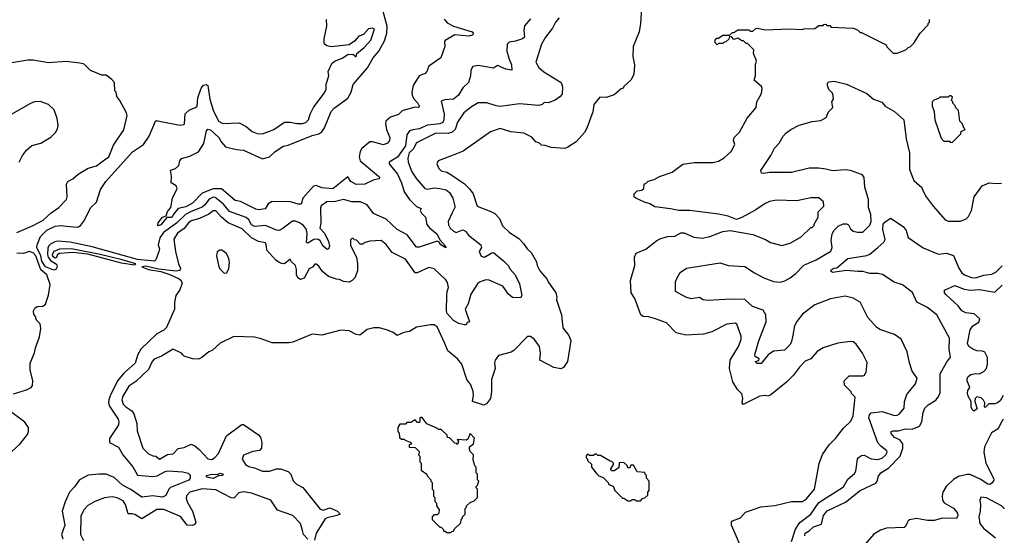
# Model space of a CAD drawing. Extents: x 2210602 to 2357277, y 510288 to 673808.
# Tile 419 of 464: x 2342196 to 2349365, y 621300 to 625053. Entities that reach past the tile are written whole.
import ezdxf

# ---------------------------------------------------------------- set-up
doc = ezdxf.new("R2010")
doc.units = 0

msp = doc.modelspace()

# ---------------------------------------------------------------- linework, layer by layer
at = {"layer": '0CON05XD'}
for points in [[(2346727.5, 625215), (2346716.2, 625025), (2346706.1, 624963.9), (2346661.7, 624858.3), (2346660, 624785), (2346672.5, 624725), (2346667.5, 624655), (2346646.4, 624613.6), (2346593.6, 624566.4), (2346590, 624555), (2346575, 624550), (2346525, 624507.5), (2346465, 624486.7), (2346420.7, 624489.3), (2346377.5, 624435), (2346368.3, 624381.7), (2346325, 624262.5), (2346307.3, 624232.7), (2346247.5, 624165), (2346187.5, 624125), (2346165, 624116.7), (2346065, 624122.5), (2346021.7, 624138.3), (2345995, 624140), (2345980, 624155), (2345953.6, 624163.6), (2345925, 624197.5), (2345866.4, 624226.4), (2345773, 624237), (2345695, 624262), (2345625, 624236), (2345425, 624096.2), (2345352.9, 624067.1), (2345243.3, 624025), (2345233.8, 624005), (2345249.1, 623969.1), (2345265, 623952.5), (2345305, 623942.9), (2345335, 623927.1), (2345435, 623859.2), (2345471.8, 623821.8), (2345497.1, 623785), (2345526.2, 623695), (2345627.6, 623657.6), (2345655, 623641.4), (2345690, 623605), (2345711.7, 623551.7), (2345763.3, 623505), (2345829.7, 623459.7), (2345864.1, 623424.1), (2345890, 623385), (2345919.5, 623359.5), (2345960, 623290), (2345964, 623265), (2345983.8, 623225), (2346035, 623167.5), (2346043.9, 623143.9), (2346100, 623065), (2346107, 623033), (2346103.6, 623013.6), (2346140, 622905), (2346150.2, 622810.2), (2346194.4, 622755), (2346208.9, 622718.9), (2346183.8, 622565), (2346155, 622522.5), (2346135, 622512.5), (2346085, 622522.5), (2345982.5, 622575), (2345988, 622625), (2345980, 622675), (2345945, 622726.2), (2345915, 622747.5), (2345895, 622746.7), (2345885, 622740), (2345795, 622646), (2345775, 622632), (2345681.7, 622608.3), (2345658.8, 622575), (2345654, 622555), (2345658.8, 622515), (2345631.4, 622435), (2345632.3, 622347.7), (2345623.9, 622296.1), (2345595, 622257.5), (2345575, 622247.5), (2345492.5, 622275), (2345500.3, 622319.7), (2345497.2, 622347.2), (2345481.4, 622395), (2345451.9, 622435), (2345414.5, 622545), (2345385, 622584.2), (2345312.7, 622642.7), (2345291.5, 622695), (2345235, 622816.7), (2345215, 622832.5), (2345187, 622833), (2345085, 622814), (2345035, 622784.2), (2344993.6, 622776.4), (2344945, 622753.8), (2344915, 622776.2), (2344875, 622793.8), (2344815, 622810), (2344775, 622810), (2344725, 622797.5), (2344673, 622757), (2344645, 622762.5), (2344595, 622788), (2344535, 622792.5), (2344395, 622757.5), (2344325, 622763.8), (2344185, 622706.2), (2344155, 622701.2), (2344035, 622700), (2343955, 622731.2), (2343905, 622743.3), (2343755, 622746.7), (2343655, 622698.8), (2343597.5, 622645), (2343573.9, 622636.1), (2343522.5, 622595), (2343497.3, 622582.7), (2343455, 622585.6), (2343395, 622603.1), (2343383.6, 622613.6), (2343373.8, 622625), (2343315, 622656), (2343230, 622605), (2343175, 622582.5), (2343160.6, 622565), (2343133.1, 622506.9), (2343040.8, 622419.2), (2342991.9, 622385), (2342947.4, 622312.6), (2342940, 622285), (2342950, 622255), (2342968, 622235), (2343014, 622205), (2343027.5, 622185), (2343048.8, 622115), (2343050.7, 622060.7), (2343092.5, 621935), (2343135, 621892.5), (2343165, 621877.5), (2343187, 621877), (2343215, 621853.3), (2343273, 621887), (2343315, 621892), (2343349.2, 621930.8), (2343395, 621939.2), (2343445, 621963.8), (2343472.3, 621952.3), (2343503.3, 621925), (2343565.8, 621855.8), (2343595, 621850.6), (2343615, 621862.9), (2343644.3, 621895), (2343701.1, 622025), (2343795.8, 622094.2), (2343813.2, 622106.8), (2343825, 622107.5), (2343935, 622032), (2343950.8, 622015), (2343959.2, 621975), (2343955.8, 621935), (2343941.7, 621918.3), (2343895, 621910), (2343825, 621883.3), (2343817.1, 621855), (2343840.8, 621815), (2343865, 621801.1), (2343905, 621792.2), (2343965, 621767.8), (2344015, 621766.7), (2344065, 621782.7), (2344095, 621784.6), (2344152, 621765), (2344170.6, 621745), (2344187.5, 621697.5), (2344212.9, 621672.9), (2344258, 621648), (2344385, 621489.2), (2344405, 621482), (2344455, 621498.8), (2344510, 621475), (2344530, 621455), (2344506.4, 621443.6), (2344435, 621427.5), (2344421.3, 621418.7), (2344355.5, 621314.5), (2344342.5, 621265)], [(2345286.2, 625056.2), (2345309.4, 625029.4), (2345355, 625006.9), (2345490, 624965), (2345499.3, 624950.7), (2345489.7, 624940.3), (2345466.6, 624933.4), (2345365, 624942.5), (2345295, 624902.5), (2345290, 624895), (2345291.7, 624858.3), (2345262.5, 624775), (2345175, 624716.2), (2345161.2, 624675), (2345147.4, 624662.6), (2345104.2, 624645), (2345061.9, 624575), (2345051.5, 624525), (2345053, 624503), (2345065, 624478), (2345096.2, 624445), (2345108, 624422), (2345100, 624415), (2345073.6, 624416.4), (2344980.3, 624389.7), (2344955, 624364), (2344895, 624342.9), (2344863.1, 624315), (2344860, 624295), (2344867.5, 624255), (2344890.8, 624195), (2344889.2, 624175), (2344875, 624153.8), (2344845, 624141.4), (2344765, 624163.6), (2344745, 624163.5), (2344686.7, 624115), (2344675.5, 624095), (2344667.8, 624055), (2344675.7, 624025), (2344807.5, 623915), (2344817.5, 623905), (2344810, 623895), (2344770, 623885), (2344710, 623855), (2344645, 623854.2), (2344607.5, 623875), (2344585, 623910), (2344475, 623821.1), (2344395, 623830), (2344355, 623845.8), (2344335, 623840.8), (2344258.8, 623755), (2344245, 623710), (2344225, 623710), (2344167.1, 623727.1), (2344035, 623728.8), (2344005, 623712.5), (2343983.6, 623676.4), (2343935, 623669.2), (2343916.2, 623673.8), (2343805, 623728.8), (2343765, 623738), (2343665, 623823.1), (2343605, 623822.5), (2343525, 623790.8), (2343455, 623716.7), (2343405, 623692.1), (2343351.2, 623678.8), (2343319.2, 623640.8), (2343305, 623614), (2343267.5, 623612.5), (2343225, 623561.2), (2343201.7, 623551.7), (2343203.8, 623575), (2343235, 623616.2), (2343263.3, 623626.7), (2343273, 623657), (2343297.5, 623685), (2343308.8, 623755), (2343343.8, 623825), (2343335, 623843.3), (2343299.2, 623865), (2343302, 623915), (2343295, 623957.5), (2343330.7, 623969.3), (2343355, 623992.5), (2343362.5, 624025), (2343375, 624043.3), (2343435, 624060), (2343497.6, 624092.4), (2343537.6, 624152.4), (2343555.8, 624245), (2343565, 624256.7), (2343585, 624251.4), (2343645.8, 624195), (2343663.8, 624163.8), (2343695, 624128), (2343775, 624108), (2343825, 624103.8), (2343965, 624041.2), (2344015, 624053.8), (2344055, 624092.5), (2344115, 624133.8), (2344150.5, 624139.5), (2344325, 624210), (2344375, 624223.3), (2344395, 624235.8), (2344416.7, 624265), (2344465, 624386.2), (2344485, 624408.8), (2344585, 624482), (2344609.2, 624525), (2344625, 624582.5), (2344727.4, 624702.6), (2344770, 624775), (2344810.9, 624825), (2344851.3, 624898.7), (2344868.9, 624955), (2344871, 625005), (2344835, 625140)], [(2345915, 625060), (2345871.2, 625008.8), (2345865.7, 624975), (2345871.2, 624925), (2345857.5, 624915), (2345805, 624898), (2345760.5, 624889.5), (2345746.2, 624875), (2345744, 624825), (2345759.2, 624765), (2345778.1, 624725), (2345780, 624685), (2345735, 624692.5), (2345675, 624718.8), (2345645, 624700), (2345535, 624718.8), (2345496.4, 624713.6), (2345480, 624685), (2345478, 624645), (2345464.2, 624595.8), (2345423.2, 624556.8), (2345392, 624505), (2345355, 624474.4), (2345289.3, 624470.7), (2345265, 624460), (2345286.5, 624366.5), (2345285.3, 624324.7), (2345276.7, 624305), (2345254.7, 624295.3), (2345165, 624286), (2345105, 624258.5), (2345057.5, 624252.5), (2345035, 624243.3), (2345015.4, 624214.6), (2345005.6, 624135.6), (2344947.2, 624052.8), (2344886.2, 624015), (2344885.8, 624005), (2344947.7, 623927.7), (2344976.5, 623865), (2344995, 623800), (2345033.3, 623745), (2345085, 623692.5), (2345118.3, 623678.3), (2345112.5, 623665), (2345122.5, 623645), (2345151.2, 623615), (2345161.7, 623561.7), (2345179.1, 623539.1), (2345233.3, 623495), (2345258.8, 623448.8), (2345297.5, 623405), (2345298.3, 623391.7), (2345262.5, 623415), (2345250, 623435), (2345235, 623440), (2345105, 623397.3), (2345085, 623397.1), (2345017.4, 623487.4), (2344945, 623525.5), (2344865, 623602.1), (2344771.8, 623641.8), (2344726.9, 623705), (2344677.5, 623727.5), (2344615, 623728.1), (2344555, 623745.5), (2344495, 623730.6), (2344431.9, 623728.1), (2344390.9, 623699.1), (2344385.6, 623684.4), (2344390, 623575), (2344381.2, 623535), (2344415, 623498.6), (2344445, 623438.8), (2344450.9, 623405), (2344445, 623386.2), (2344435, 623381.2), (2344405, 623404.3), (2344383.4, 623443.4), (2344365.9, 623455.9), (2344336.7, 623453.3), (2344295, 623426.7), (2344285, 623432.5), (2344288.7, 623495), (2344283.8, 623525), (2344263.5, 623555), (2344234.3, 623575), (2344205, 623586.9), (2344182.3, 623587.7), (2344105, 623528), (2344085, 623519.2), (2344065, 623521.9), (2343985, 623554.5), (2343905, 623547.1), (2343885, 623559.4), (2343865.3, 623595.3), (2343845, 623613.6), (2343725, 623657.3), (2343680.4, 623710.4), (2343619.9, 623759.9), (2343605, 623761.1), (2343575, 623747.1), (2343545.2, 623704.8), (2343525, 623688.5), (2343445, 623658), (2343404.5, 623635.5), (2343338.7, 623571.4), (2343243.5, 623505), (2343217.6, 623465), (2343203.9, 623415), (2343213.3, 623385), (2343210, 623365), (2343188.6, 623305), (2343176.7, 623295), (2343055, 623307.1), (2342725, 623399.1), (2342565, 623434.3), (2342475, 623440), (2342452.9, 623437.1), (2342421.2, 623418.8), (2342405.8, 623404.2), (2342400.5, 623389.5), (2342398.2, 623345), (2342404, 623325), (2342421.2, 623301.2), (2342445, 623285.9), (2342464.5, 623274.5), (2342470.3, 623255), (2342460.6, 623235), (2342445, 623230), (2342385.4, 623255), (2342358.4, 623295), (2342350, 623335), (2342321.2, 623395), (2342323.3, 623415), (2342348, 623475), (2342395, 623522.3), (2342455, 623550.7), (2342495, 623554), (2342607.8, 623542.2), (2342624.2, 623545.8), (2342641.2, 623558.8), (2342662.7, 623587.3), (2342714.2, 623685.8), (2342756.2, 623725), (2342785, 623817.5), (2342824.2, 623875), (2343018.6, 624091.4), (2343098, 624145), (2343140, 624205), (2343185, 624313.8), (2343195, 624318.6), (2343222.9, 624312.9), (2343365, 624286.2), (2343390.5, 624289.5), (2343395.8, 624295), (2343401.5, 624368.5), (2343432.3, 624397.7), (2343475.7, 624414.3), (2343487.8, 624425), (2343494.3, 624485), (2343516.8, 624555), (2343533.5, 624576.5), (2343555, 624582.5), (2343566.5, 624575), (2343581.5, 624475), (2343605.7, 624395), (2343645, 624314.2), (2343675, 624298.1), (2343795, 624302), (2343845, 624276), (2343888.7, 624238.7), (2343925, 624224.3), (2343965, 624221.4), (2344046.9, 624253.1), (2344125, 624307.8), (2344165, 624307.8), (2344215, 624297.5), (2344255, 624297.1), (2344278.8, 624305), (2344300, 624325), (2344310.8, 624365), (2344335, 624413.8), (2344412.2, 624517.8), (2344427.5, 624545), (2344427.5, 624585), (2344446, 624645), (2344442, 624675), (2344468.8, 624735), (2344488.8, 624751.2), (2344545, 624774), (2344585, 624798.8), (2344621.7, 624801.7), (2344645, 624782.5), (2344651.7, 624808.3), (2344705, 624851.2), (2344752.5, 624905), (2344780, 624985), (2344765, 624992.5), (2344735, 624986.2), (2344700, 624945), (2344665, 624932.5), (2344633.9, 624896.1), (2344595, 624871.2), (2344465, 624856.2), (2344432.3, 624862.3), (2344416.7, 624875), (2344413.8, 624885), (2344412, 624915), (2344432, 625005), (2344430.8, 625055)], [(2346125, 625067.5), (2346096.7, 625035), (2346075, 624992.5), (2346024.2, 624925.8), (2345995.8, 624874.2), (2345953.8, 624745), (2345975, 624706.2), (2346012.6, 624672.6), (2346138.8, 624595), (2346148.8, 624565), (2346145, 624510), (2346128.8, 624491.2), (2346095, 624468), (2346045, 624448.8), (2346015, 624450), (2346000, 624435), (2345975, 624427.5), (2345835, 624441.2), (2345695, 624422.5), (2345665, 624426.2), (2345598.3, 624448.3), (2345535, 624448.8), (2345485, 624418.8), (2345430, 624375), (2345385, 624307.5), (2345366, 624255), (2345345.3, 624234.7), (2345315, 624225.5), (2345225, 624227.5), (2345085, 624158), (2345060, 624110), (2345032.9, 624085), (2345022.7, 624045), (2345024.3, 624015), (2345051.2, 623945), (2345084.2, 623895), (2345146.7, 623825), (2345165, 623819.2), (2345215, 623829.2), (2345255, 623825.7), (2345302.5, 623815), (2345326.2, 623795), (2345348.8, 623755), (2345363.6, 623696.4), (2345363.8, 623685), (2345345, 623646.7), (2345316.9, 623585), (2345319.3, 623559.3), (2345330.8, 623535), (2345355, 623512.9), (2345375, 623504.2), (2345423.6, 623523.6), (2345442.5, 623515), (2345464.1, 623484.1), (2345552.5, 623415), (2345557.5, 623395), (2345542, 623365), (2345555, 623331.2), (2345580, 623325), (2345633, 623357), (2345645, 623357.5), (2345717.7, 623297.7), (2345753, 623263), (2345766.4, 623236.4), (2345803.3, 623195), (2345835, 623130), (2345852.5, 623045), (2345841.7, 623028.3), (2345785, 623031.4), (2345755.8, 623055), (2345714.6, 623114.6), (2345615, 623156.7), (2345590.7, 623159.3), (2345545, 623142.5), (2345529.7, 623130.3), (2345482, 623055), (2345461.2, 622985), (2345440, 622945), (2345470, 622855), (2345455, 622850), (2345447, 622833), (2345435, 622832.5), (2345393, 622843), (2345355, 622862.5), (2345308.8, 622915), (2345302.9, 622935), (2345305.7, 623045.7), (2345307.5, 623075), (2345318, 623105), (2345311.2, 623141.2), (2345299.7, 623159.7), (2345215, 623240), (2345175, 623250), (2345089.5, 623210.5), (2345075, 623210.8), (2345005, 623310.8), (2344908.3, 623358.3), (2344865, 623417.5), (2344827, 623447), (2344745, 623440), (2344705, 623430), (2344695, 623420), (2344675, 623420), (2344648.3, 623448.3), (2344635, 623450), (2344625, 623460), (2344615, 623460), (2344605, 623450), (2344605, 623410), (2344647.5, 623325), (2344656.7, 623275), (2344656.7, 623225), (2344637.5, 623175), (2344616.4, 623153.6), (2344595, 623142.5), (2344555, 623147.5), (2344525, 623162.5), (2344503.6, 623163.6), (2344443.9, 623183.9), (2344400.7, 623220.7), (2344375, 623260), (2344355, 623273.3), (2344345, 623272.5), (2344327.3, 623252.7), (2344305, 623240), (2344267.2, 623172.7), (2344241.2, 623161.2), (2344221.4, 623175), (2344211.4, 623195), (2344212.9, 623235), (2344204.2, 623264.2), (2344170, 623295), (2344165, 623310), (2344125, 623276.7), (2344105, 623277.5), (2344085, 623286.7), (2344062.3, 623302.3), (2343996.7, 623375), (2343994, 623405), (2343985, 623428), (2343935, 623437.5), (2343885, 623464.4), (2343815, 623531.5), (2343714.3, 623574.3), (2343665.8, 623615.8), (2343625, 623662.9), (2343605, 623661.4), (2343573.1, 623636.9), (2343505, 623605.6), (2343445, 623588.6), (2343425.8, 623575), (2343395, 623534.2), (2343345, 623498.8), (2343319.2, 623455), (2343330, 623365), (2343352, 623275), (2343366, 623245), (2343362, 623228), (2343335, 623221.9), (2343207.9, 623237.9), (2343115, 623259.5), (2343086.7, 623255), (2343135, 623234.5), (2343225, 623219.2), (2343289.2, 623199.2), (2343357.4, 623167.4), (2343372, 623155), (2343380, 623135), (2343362.7, 623087.3), (2343334, 623045), (2343324, 622995), (2343323.3, 622945), (2343266.3, 622813.7), (2343245, 622792.9), (2343195, 622767.1), (2343079.4, 622655), (2343055.8, 622615), (2343036.8, 622553.2), (2342955, 622480.8), (2342908.5, 622425), (2342854, 622316), (2342845.5, 622285), (2342843.6, 622265), (2342850.5, 622240.5), (2342912.9, 622145), (2342917.7, 622125), (2342915.4, 622105), (2342904.5, 622085), (2342849.2, 622005), (2342850, 621975), (2342915, 621941.1), (2342946.8, 621885), (2343019.3, 621799.3), (2343055, 621737.1), (2343165, 621728.4), (2343196.6, 621733.4), (2343255, 621765.5), (2343275, 621769.1), (2343385, 621763.1), (2343422.7, 621752.7), (2343437.2, 621737.2), (2343437.5, 621715), (2343428.3, 621701.7), (2343295, 621648.6), (2343282.5, 621635), (2343261.1, 621588.9), (2343235, 621578.5), (2343165, 621588.2), (2343085, 621577.1), (2343005, 621632.7), (2342945, 621664.5), (2342885, 621721.9), (2342825, 621744.4), (2342775, 621746.2), (2342695, 621737.8), (2342631.4, 621705), (2342596.6, 621653.4), (2342560, 621615), (2342527.2, 621542.8), (2342506.5, 621475), (2342526.2, 621375), (2342500.6, 621305), (2342510.6, 621275)], [(2347885, 623472.5), (2347955, 623540), (2347965, 623540), (2347980, 623555), (2347980, 623565), (2348010, 623615), (2348010, 623655), (2348050, 623695), (2348048.3, 623728.3), (2348015, 623757.5), (2347957, 623757), (2347855, 623734), (2347705, 623738.8), (2347655, 623728.8), (2347622.5, 623715), (2347555, 623668.8), (2347455, 623613.8), (2347415, 623598.8), (2347355, 623622.5), (2347285, 623638.8), (2347075, 623663.3), (2346995, 623663.3), (2346935, 623677.5), (2346820.7, 623690.7), (2346785, 623713.3), (2346744.1, 623724.1), (2346683, 623753), (2346670, 623765), (2346670, 623785), (2346691.7, 623808.3), (2346727, 623813), (2346740, 623825), (2346741.7, 623858.3), (2346755, 623860), (2346773, 623877), (2346815, 623890), (2346855, 623911.2), (2346947, 623943), (2347025, 624001.2), (2347106.4, 624013.6), (2347245, 624014), (2347285, 624023.8), (2347325, 624048.8), (2347375.6, 624094.4), (2347402, 624145), (2347393.3, 624175), (2347398, 624195), (2347436.2, 624235), (2347492.7, 624337.3), (2347557.5, 624415), (2347563.3, 624455), (2347597.5, 624515), (2347601.7, 624551.7), (2347596.4, 624566.4), (2347543.6, 624613.6), (2347552.5, 624645), (2347552.5, 624725), (2347560, 624755), (2347538.3, 624808.3), (2347540, 624835), (2347495, 624880), (2347485, 624880), (2347465, 624900), (2347455, 624900), (2347425, 624920), (2347395, 624910), (2347378.3, 624928.3), (2347365, 624930), (2347358.3, 624911.7), (2347338.3, 624891.7), (2347325, 624890), (2347315, 624880), (2347285, 624880), (2347275, 624870), (2347260, 624885), (2347260, 624905), (2347271.7, 624918.3), (2347285, 624920), (2347315, 624940), (2347365, 624940), (2347385, 624960), (2347395, 624960), (2347425, 624980), (2347505, 624980), (2347515, 624970), (2347535, 624970), (2347555, 624990), (2347565, 624992.5), (2347625, 624980), (2347795, 624987.5), (2347895, 624982.5), (2347905, 624987.5), (2347985, 624990), (2348015, 625010), (2348045, 625010), (2348051.7, 625018.3), (2348065, 625020), (2348071.7, 625011.7), (2348095, 625010), (2348105, 625000), (2348265, 624992.5), (2348295, 624980), (2348315, 624960), (2348325, 624960), (2348505, 624870), (2348510, 624855), (2348555, 624810), (2348585, 624810), (2348647, 624833), (2348665, 624850), (2348680, 624855), (2348706.4, 624883.6), (2348752.5, 624955), (2348810, 625015), (2348810, 625025), (2348820, 625035), (2348820, 625055)], [(2342175, 623503.8), (2342295, 623554), (2342366.7, 623595), (2342425, 623646.2), (2342481.2, 623685), (2342536.2, 623745), (2342541.2, 623765), (2342536.7, 623855), (2342547.5, 623875), (2342584.1, 623895.9), (2342621.3, 623928.7), (2342695, 623972), (2342755, 623990), (2342815, 624034.2), (2342846.2, 624055), (2342879.3, 624140.7), (2342955, 624252.5), (2342978.9, 624355), (2342974.4, 624375), (2342925.7, 624465.7), (2342902.5, 624495), (2342900, 624525), (2342890, 624535), (2342887, 624597), (2342868.3, 624618.3), (2342825, 624650), (2342795, 624650), (2342713, 624683), (2342665, 624730), (2342635, 624737.5), (2342535, 624750), (2342405, 624740), (2342295, 624757.5), (2342255, 624757.5), (2342095, 624732.5)], [(2347815.5, 621254.5), (2347844.3, 621345.7), (2347875, 621393.1), (2347955, 621453.3), (2348015, 621540), (2348195, 621653.1), (2348225, 621708.8), (2348275, 621750), (2348284.2, 621765.8), (2348295.7, 621854.3), (2348303.4, 621866.6), (2348325, 621880.8), (2348345, 621884), (2348395, 621856), (2348445, 621851.9), (2348475, 621861.4), (2348502, 621885), (2348511.2, 621905), (2348508.8, 621915), (2348465, 621948), (2348445, 621973.8), (2348377.5, 622155), (2348382.1, 622177.9), (2348395, 622192), (2348475, 622200.9), (2348565, 622172.9), (2348585, 622174.2), (2348601.2, 622185), (2348635.8, 622225), (2348638.6, 622275), (2348654.5, 622325.5), (2348717.6, 622402.4), (2348730, 622445), (2348694.5, 622495), (2348674.5, 622555), (2348657.5, 622635), (2348615, 622727.5), (2348565, 622761.2), (2348458.9, 622798.9), (2348434.5, 622814.5), (2348370, 622885), (2348315, 622996), (2348265, 623027.1), (2348205, 623041.4), (2348099.5, 623020.5), (2347985, 622976.7), (2347895, 622908.8), (2347854.6, 622855.4), (2347836.4, 622823.6), (2347824, 622756), (2347815, 622710), (2347805, 622690), (2347765, 622647.5), (2347685, 622640), (2347645.8, 622614.2), (2347595, 622550), (2347565, 622550), (2347550, 622565), (2347578.3, 622571.7), (2347580, 622585), (2347551.7, 622601.7), (2347547.5, 622615), (2347577.5, 622715), (2347631.8, 622855), (2347628.9, 622905), (2347609.3, 622939.3), (2347532.5, 622965), (2347475, 623016), (2347375, 623020), (2347205, 623010), (2347173, 623013), (2347145, 623030), (2347085, 623022.5), (2347045, 623032.5), (2346970, 623075), (2346972, 623145), (2346982.5, 623175), (2347005, 623213.3), (2347050, 623245), (2347295, 623283.3), (2347355, 623263.8), (2347475, 623256.2), (2347545, 623210.8), (2347614.5, 623174.5), (2347685, 623147.1), (2347732.7, 623142.7), (2347767.6, 623152.4), (2347806.6, 623173.4), (2347846.2, 623205), (2347904.2, 623265.8), (2347995, 623305.7), (2348100.6, 623369.4), (2348111.8, 623395), (2348104.6, 623445), (2348111.5, 623495), (2348125, 623520.6), (2348155, 623550.9), (2348192.3, 623567.7), (2348215, 623568.2), (2348229.4, 623559.4), (2348245, 623530), (2348263.6, 623513.6), (2348295, 623505.8), (2348333.9, 623506.1), (2348385, 623558.8), (2348395.5, 623585), (2348393.1, 623635), (2348376.9, 623685), (2348375.6, 623744.4), (2348350, 623835), (2348344.3, 623904.3), (2348335, 623918.8), (2348325, 623927.5), (2348245, 623955.6), (2348205, 623960), (2348115, 623954), (2348065, 623964.2), (2348015, 623972), (2347945, 623972), (2347815, 623940), (2347655, 623940), (2347615, 623933.3), (2347597, 623937), (2347592.5, 623955), (2347666.1, 624063.9), (2347691.7, 624118.3), (2347726.4, 624153.6), (2347753.9, 624206.1), (2347773.6, 624226.4), (2347810, 624255), (2347870, 624285), (2347965, 624313.3), (2348029.3, 624320.7), (2348068.3, 624341.7), (2348085, 624382.5), (2348117.5, 624415), (2348110, 624455), (2348120, 624475), (2348117.5, 624515), (2348087.5, 624545), (2348077.5, 624575), (2348078.3, 624591.7), (2348088.3, 624601.7), (2348125, 624606.7), (2348215, 624583.3), (2348365, 624516.7), (2348412.5, 624475), (2348473.6, 624453.6), (2348497.5, 624425), (2348565, 624386.2), (2348632.5, 624325), (2348651.2, 624185), (2348673.3, 624085), (2348673.8, 623963.8), (2348705, 623882.5), (2348765, 623832.5), (2348773.3, 623805), (2348796.7, 623765), (2348847.5, 623695), (2348917.5, 623615), (2348935, 623597.5), (2348957, 623587), (2349045, 623587.5), (2349087, 623603), (2349105, 623620), (2349126.4, 623663.6), (2349146.4, 623763.6), (2349203.3, 623845), (2349255, 623866), (2349305, 623860), (2349343.3, 623863.7)], [(2348985, 624160), (2349048.3, 624221.7), (2349051.7, 624238.3), (2349080, 624255), (2349071.7, 624261.7), (2349057, 624297), (2349040, 624315), (2349031.7, 624391.7), (2349010, 624415), (2349010, 624425), (2348990, 624445), (2348990, 624455), (2348980, 624465), (2348988.3, 624488.3), (2348975, 624500), (2348965, 624500), (2348955, 624490), (2348895, 624490), (2348885, 624480), (2348851.7, 624468.3), (2348840, 624455), (2348840, 624425), (2348853.3, 624385), (2348860, 624325), (2348905, 624190), (2348925, 624170), (2348965, 624170), (2348971.7, 624161.7), (2348985, 624160)], [(2342193.6, 624016.4), (2342216.4, 624063.6), (2342245, 624102.5), (2342285, 624136.7), (2342350, 624155), (2342423, 624197), (2342457, 624233), (2342471.7, 624258.3), (2342477.5, 624285), (2342470, 624335), (2342448.3, 624398.3), (2342405, 624436.7), (2342345, 624458), (2342305, 624456), (2342275, 624444), (2342135, 624363.3)], [(2347913.1, 621295), (2347915, 621316), (2347945, 621332), (2347975, 621360.8), (2348035, 621380), (2348048.8, 621445), (2348075, 621478), (2348208.3, 621541.7), (2348315, 621627.1), (2348429.3, 621680.7), (2348439.2, 621695), (2348448.3, 621731.7), (2348465.8, 621755), (2348525, 621790), (2348605.5, 621875), (2348626.4, 621935), (2348625.5, 621965), (2348604.5, 621994.5), (2348565, 622011.9), (2348540.3, 622040.3), (2348541.2, 622055), (2348555, 622060.8), (2348595, 622060.8), (2348645, 622074.4), (2348695, 622073.1), (2348746.2, 622095), (2348764.3, 622125), (2348774.4, 622195), (2348785.7, 622225), (2348809.8, 622250.2), (2348865.6, 622284.4), (2348884, 622305), (2348897.7, 622337.7), (2348897.7, 622475), (2348945, 622558.8), (2348973.8, 622596.2), (2348964.2, 622655), (2348966.1, 622736.1), (2348872.5, 622905), (2348800.5, 622960.5), (2348728.2, 622998.2), (2348697, 623067), (2348623.6, 623123.6), (2348563.6, 623143.6), (2348477.9, 623197.9), (2348445, 623205.6), (2348385, 623206.9), (2348335, 623219.2), (2348299.3, 623219.3), (2348215, 623228.6), (2348115, 623212.5), (2348102.3, 623222.3), (2348105, 623232.5), (2348125, 623243.8), (2348145, 623246.2), (2348226.7, 623315), (2348365, 623335.7), (2348385, 623345.7), (2348445, 623395.8), (2348487.2, 623432.8), (2348497.9, 623452.1), (2348480, 623525), (2348483.1, 623565), (2348495, 623580), (2348535, 623607.5), (2348628.3, 623548.3), (2348649.1, 623519.1), (2348665, 623467.5), (2348775, 623392), (2348885, 623346.2), (2348945, 623353.3), (2348995, 623337.5), (2349033.3, 623245), (2349055, 623211.4), (2349076, 623195), (2349125, 623176.5), (2349155, 623173.8), (2349215, 623192.5), (2349275, 623200.8), (2349304, 623216), (2349348.8, 623261.6)], [(2347446, 621215), (2347405.7, 621314.3), (2347378.1, 621375), (2347378, 621395), (2347385, 621406), (2347443.6, 621426.4), (2347481.7, 621468.3), (2347591.7, 621508.3), (2347695, 621516.7), (2347815, 621546.7), (2347895, 621546.2), (2347925, 621566.7), (2347982.5, 621635), (2348017, 621823), (2348041.7, 621888.3), (2348090.7, 621959.3), (2348136.4, 622003.6), (2348195, 622080), (2348248.3, 622131.7), (2348265, 622170), (2348280, 622305), (2348251.7, 622331.7), (2348250, 622345), (2348201.7, 622391.7), (2348200, 622425), (2348235, 622460), (2348335, 622460), (2348350, 622465), (2348350, 622475), (2348360, 622485), (2348367, 622557), (2348332.5, 622625), (2348285, 622692.5), (2348265, 622707.5), (2348245, 622711.2), (2348151.7, 622698.3), (2348045.6, 622664.4), (2348001.2, 622638.8), (2347955, 622585.8), (2347915, 622568), (2347872.5, 622525), (2347830, 622465), (2347780, 622415), (2347665, 622323.3), (2347643, 622313), (2347625, 622317.5), (2347585, 622313.3), (2347463.3, 622253.3), (2347456.7, 622265), (2347460, 622295), (2347455, 622330), (2347421.7, 622361.7), (2347388.3, 622418.3), (2347364.4, 622515), (2347368.6, 622575), (2347430, 622675), (2347450, 622725), (2347449.3, 622749.3), (2347418, 622838), (2347405, 622843.3), (2347345, 622836.2), (2347235, 622781.2), (2347175, 622764.2), (2347045, 622757.1), (2346976.7, 622775), (2346905, 622846), (2346825, 622876.2), (2346775, 622890), (2346735, 622893.3), (2346717.5, 622905), (2346674.2, 623024.2), (2346648, 623065), (2346644.4, 623155), (2346675.8, 623265), (2346671.2, 623325), (2346685, 623353.3), (2346755, 623383.8), (2346834.2, 623445.8), (2346865, 623461.2), (2346915, 623474), (2346965, 623476.7), (2347009.3, 623500.7), (2347035, 623501.2), (2347105, 623470), (2347165, 623463.3), (2347220, 623475), (2347315, 623511.2), (2347367.7, 623517.7), (2347535, 623488.8), (2347625, 623453.3), (2347662.3, 623432.3), (2347745, 623410), (2347805, 623426.7), (2347885, 623472.5)], [(2342150.4, 622329.6), (2342245, 622358.9), (2342278.8, 622375), (2342290.6, 622389.4), (2342291.5, 622425), (2342272.7, 622505), (2342272.1, 622552.1), (2342305, 622627.5), (2342310.8, 622665), (2342340, 622745), (2342350, 622805), (2342345, 622840), (2342320, 622865), (2342311.7, 622891.7), (2342298.3, 622908.3), (2342297.5, 622935), (2342307, 622953), (2342323.6, 622966.4), (2342365, 622967.5), (2342385, 622982.5), (2342405, 623047.5), (2342417.8, 623125), (2342394.2, 623195), (2342351.3, 623231.3), (2342315, 623335.4), (2342295, 623356.7), (2342265, 623366), (2342225, 623351.4), (2342175.9, 623354.1)], [(2343035, 623270), (2343042.5, 623275), (2342942, 623305), (2342781.2, 623345), (2342572.5, 623385), (2342486.9, 623383.1), (2342445, 623366.4), (2342432.9, 623345), (2342435, 623332.1), (2342455, 623320.9), (2342465.8, 623324.2), (2342475, 623346.2), (2342487.2, 623352.8), (2342585, 623360), (2342689.5, 623349.5), (2342935, 623283.8), (2343035, 623270)], [(2343685, 623207.5), (2343705, 623210), (2343718.3, 623241.7), (2343724, 623285), (2343720, 623315), (2343701.2, 623351.2), (2343667.5, 623375), (2343653.6, 623376.4), (2343635, 623362.5), (2343628.8, 623335), (2343646.7, 623255), (2343655, 623237.5), (2343685, 623207.5)], [(2349357.2, 622318.1), (2349335, 622280), (2349315, 622263.8), (2349295, 622256.7), (2349253, 622257), (2349225, 622230), (2349220, 622235), (2349222.5, 622265), (2349213, 622283), (2349195, 622300), (2349165, 622307.5), (2349152.5, 622295), (2349150, 622275), (2349168.3, 622221.7), (2349143, 622203), (2349130, 622215), (2349123.6, 622233.6), (2349123.3, 622275), (2349102, 622312), (2349096.7, 622335), (2349100, 622355), (2349112.5, 622375), (2349093.6, 622423.6), (2349095, 622440), (2349102.5, 622455), (2349120.5, 622469.5), (2349155, 622478), (2349185, 622476.2), (2349216.8, 622493.2), (2349234, 622515), (2349241.4, 622545), (2349242.5, 622595), (2349222, 622632), (2349205, 622641.2), (2349165, 622642.5), (2349135, 622654), (2349106.7, 622675), (2349096.7, 622695), (2349115.8, 622795), (2349135, 622823.8), (2349178.3, 622851.7), (2349186.7, 622875), (2349145, 622912), (2349085, 622919.2), (2349055, 622933.8), (2349029.5, 622969.5), (2348940.7, 623050.7), (2348930, 623065), (2348930, 623085), (2349005, 623118.8), (2349071.9, 623091.9), (2349115.5, 623085.5), (2349185, 623089.1), (2349295, 623070.8), (2349350, 623119.7)], [(2342139.1, 621910.9), (2342200, 621965), (2342252.9, 622035), (2342260.8, 622055), (2342260.8, 622085), (2342235, 622123.8), (2342139.2, 622195)], [(2345335, 621320), (2345341.7, 621328.3), (2345355, 621330), (2345361.7, 621348.3), (2345408.3, 621391.7), (2345410, 621415), (2345420, 621425), (2345420, 621435), (2345440, 621455), (2345440, 621495), (2345450, 621505), (2345450, 621515), (2345475, 621540), (2345505, 621550), (2345530, 621575), (2345530, 621635), (2345520, 621645), (2345520, 621655), (2345530, 621665), (2345540, 621695), (2345530, 621705), (2345530, 621745), (2345520, 621755), (2345520, 621795), (2345510, 621805), (2345498.3, 621848.3), (2345500, 621885), (2345475, 621910), (2345470, 621925), (2345470, 621945), (2345500, 621965), (2345507, 622007), (2345475, 622040), (2345460, 622000), (2345447, 621993), (2345381.7, 621998.3), (2345390, 621985), (2345385, 621960), (2345378.3, 621968.3), (2345365, 621970), (2345325, 622010), (2345311.7, 622011.7), (2345308.3, 622028.3), (2345265, 622070), (2345245, 622070), (2345238.3, 622078.3), (2345161.7, 622111.7), (2345125, 622160), (2345110, 622155), (2345110, 622125), (2345105, 622120), (2345091.7, 622121.7), (2345075, 622140), (2345045, 622120), (2345015, 622120), (2345005, 622110), (2344965, 622110), (2344950, 622085), (2344950, 622055), (2344960, 622045), (2344961.7, 622011.7), (2344975, 622000), (2344995, 622000), (2345001.7, 621991.7), (2345038.3, 621978.3), (2345050, 621965), (2345031.7, 621958.3), (2345031.7, 621941.7), (2345075, 621940), (2345108.3, 621908.3), (2345100, 621885), (2345110, 621875), (2345110, 621835), (2345120, 621825), (2345120, 621775), (2345160, 621745), (2345163, 621733), (2345190, 621705), (2345190, 621695), (2345200, 621685), (2345200, 621635), (2345210, 621625), (2345210, 621585), (2345220, 621575), (2345220, 621545), (2345230, 621535), (2345230, 621515), (2345250, 621485), (2345248.3, 621461.7), (2345235, 621450), (2345211.7, 621448.3), (2345200, 621435), (2345200, 621415), (2345255, 621360), (2345265, 621360), (2345280, 621345), (2345285, 621330), (2345295, 621330), (2345305, 621320), (2345335, 621320)], [(2349358.8, 622146.4), (2349348, 622135), (2349320, 622075), (2349272.5, 622045), (2349220, 621945), (2349215.6, 621905), (2349230.6, 621825), (2349287.1, 621715), (2349287.9, 621702.1), (2349277.5, 621682.5), (2349259.5, 621670.5), (2349245, 621671.1), (2349189.8, 621709.8), (2349115, 621741.8), (2349095, 621743.5), (2349031.3, 621728.7), (2348995, 621705.6), (2348940.8, 621655), (2348918.1, 621615), (2348911.1, 621585), (2348914.4, 621555), (2348926.2, 621536.2), (2348995, 621497.5), (2349022.5, 621465), (2349026.7, 621445), (2349017.5, 621422.5), (2348915, 621424.3), (2348855, 621406.8), (2348805, 621407.3), (2348725, 621422.5), (2348675, 621413.1), (2348663.9, 621406.1), (2348653.9, 621386.1), (2348645.5, 621365), (2348635, 621356.7), (2348507, 621353), (2348462.3, 621337.7), (2348415, 621307.5), (2348334.7, 621215.3)], [(2346715, 621550), (2346731.7, 621568.3), (2346748.3, 621571.7), (2346768.3, 621591.7), (2346770, 621615), (2346780, 621625), (2346780, 621695), (2346760, 621715), (2346760, 621735), (2346750, 621745), (2346748.3, 621758.3), (2346691.7, 621761.7), (2346665, 621810), (2346645, 621810), (2346638.3, 621791.7), (2346625, 621790), (2346618.3, 621808.3), (2346595, 621830), (2346561.7, 621828.3), (2346558.3, 621791.7), (2346525, 621770), (2346505, 621770), (2346500, 621785), (2346520, 621815), (2346520, 621825), (2346508.3, 621838.3), (2346495, 621840), (2346425, 621880), (2346405, 621880), (2346395, 621890), (2346385, 621890), (2346375, 621880), (2346345, 621880), (2346335, 621890), (2346321.7, 621878.3), (2346320, 621865), (2346330, 621855), (2346330, 621845), (2346358.3, 621818.3), (2346360, 621795), (2346395, 621750), (2346413, 621733), (2346445, 621720), (2346480, 621685), (2346485, 621670), (2346518.3, 621658.3), (2346530, 621625), (2346585, 621570), (2346595, 621570), (2346625, 621550), (2346645, 621550), (2346655, 621560), (2346675, 621560), (2346685, 621550), (2346715, 621550)], [(2343605, 621714.5), (2343569.7, 621719.7), (2343557.5, 621725), (2343557.5, 621735), (2343594.1, 621744.1), (2343637.5, 621742.5), (2343655, 621752.5), (2343676.7, 621745), (2343670, 621735), (2343645, 621733.3), (2343605, 621714.5)], [(2344295, 621272.2), (2344263.3, 621305), (2344256.4, 621335), (2344241.9, 621385), (2344186, 621445), (2344072.7, 621482.7), (2344024, 621555), (2343885, 621605.6), (2343825, 621616.9), (2343791.7, 621608.3), (2343755, 621571.2), (2343735, 621573.8), (2343625, 621630), (2343525, 621638.5), (2343435, 621614.2), (2343411.7, 621588.3), (2343408.8, 621571.2), (2343415, 621543.3), (2343454.4, 621475), (2343478.8, 621395), (2343472, 621378), (2343455, 621370.8), (2343415, 621374), (2343367.2, 621437.2), (2343245, 621488.6), (2343195, 621487.5), (2343085, 621420.8), (2343035, 621450.6), (2343014.1, 621455.9), (2342987, 621457), (2342967.5, 621525), (2342950.3, 621550.3), (2342905, 621573.1), (2342868.8, 621581.2), (2342815, 621573.8), (2342742.5, 621545), (2342692.1, 621517.9), (2342664.2, 621485.8), (2342641.7, 621438.3), (2342639.2, 621305), (2342661.7, 621261.7)], [(2349364.7, 621492.1), (2349363.1, 621495), (2349344.2, 621515), (2349235, 621572), (2349193, 621577), (2349186.7, 621555), (2349192, 621525), (2349189.2, 621475), (2349179.4, 621435), (2349185.9, 621385.9), (2349212.2, 621352.2), (2349301.7, 621281.7)]]:
    msp.add_lwpolyline(points, dxfattribs=at)

doc.saveas('drawing.dxf')
